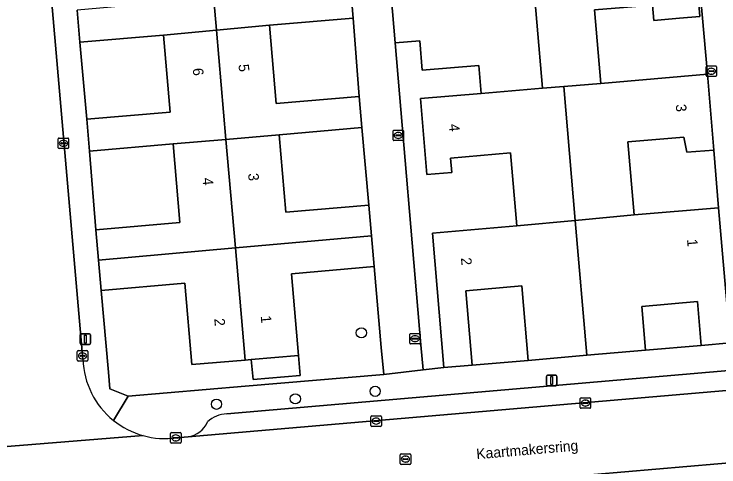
# Model space of a CAD drawing. Extents: x 162989 to 165008, y 383432 to 384338.
# Drawn here: x 164115.4 to 164183.1, y 383839.9 to 383883.4 of the extents above; entities that cross this region are included whole.
import ezdxf

# ---------------------------------------------------------------- set-up
doc = ezdxf.new("R2010")
doc.units = 0
for name, color, linetype in [('IMGEO_Boom', 7, 'Continuous'), ('IMGEO_Erf', 7, 'Continuous'), ('IMGEO_Kolk', 7, 'Continuous'), ('IMGEO_Lichtmast', 7, 'Continuous'), ('IMGEO_Openbare_ruimte_label', 7, 'Continuous'), ('IMGEO_Pand', 7, 'Continuous'), ('IMGEO_Pand_nummerreeks', 7, 'Continuous'), ('IMGEO_Parkeervlak_open', 7, 'Continuous'), ('IMGEO_Rijbaan_lokaal_open', 7, 'Continuous'), ('IMGEO_Rioolput', 7, 'Continuous'), ('IMGEO_Voetpad_open', 7, 'Continuous')]:
    doc.layers.add(name, color=color, linetype=linetype)

msp = doc.modelspace()

# ---------------------------------------------------------------- linework, layer by layer
at = {"layer": 'IMGEO_Boom'}
for centre in [(164148.734, 383852.78), (164150.064, 383847.167), (164142.396, 383846.445), (164134.828, 383845.927)]:
    msp.add_circle(centre, 0.489, dxfattribs=at)
at = {"layer": 'IMGEO_Erf'}
for points in [[(164179.056, 383911.836), (164176.897, 383911.65), (164177.168, 383908.486), (164174.612, 383908.267), (164174.491, 383909.681), (164169.015, 383909.212), (164169.612, 383902.232), (164177.634, 383902.919), (164178.252, 383895.702), (164175.715, 383895.485), (164175.587, 383896.987), (164170.073, 383896.515), (164170.678, 383889.445), (164178.66, 383890.128), (164178.972, 383886.479), (164180.935, 383886.647), (164181.235, 383883.14), (164179.272, 383882.972), (164176.812, 383882.762), (164176.685, 383884.243), (164171.126, 383883.768), (164171.73, 383876.716), (164181.954, 383877.591), (164180.315, 383895.895)], [(164147.957, 383882.992), (164139.902, 383882.297), (164140.55, 383874.784), (164148.537, 383875.473)], [(164122.37, 383873.277), (164130.376, 383873.968), (164129.738, 383881.363), (164121.719, 383880.671)], [(164163.053, 383870.05), (164157.3, 383869.558), (164157.418, 383868.178), (164155.024, 383867.973), (164154.4, 383875.267), (164160.235, 383875.766), (164160.005, 383878.451), (164154.575, 383877.985), (164154.334, 383880.799), (164151.989, 383880.599), (164154.454, 383851.639), (164154.659, 383849.231), (164156.662, 383849.44), (164155.557, 383862.355), (164163.652, 383863.048)], [(164148.795, 383872.473), (164140.832, 383871.786), (164141.473, 383864.355), (164149.458, 383865.044)], [(164182.576, 383870.326), (164179.993, 383870.105), (164179.703, 383871.57), (164174.323, 383871.11), (164174.923, 383864.095), (164183.023, 383864.788)], [(164123.25, 383862.671), (164131.31, 383863.367), (164130.659, 383870.915), (164122.633, 383870.223)], [(164131.786, 383857.552), (164123.751, 383856.859), (164124.453, 383848.999), (164124.596, 383847.392), (164126.359, 383846.7), (164137.594, 383847.655), (164150.877, 383848.789), (164150.649, 383851.383), (164149.968, 383859.134), (164142.015, 383858.448), (164142.691, 383850.611), (164142.858, 383848.684), (164138.339, 383848.293), (164138.172, 383850.221), (164137.575, 383850.169), (164132.461, 383849.728)], [(164164.758, 383850.14), (164164.147, 383857.283), (164158.755, 383856.822), (164159.367, 383849.672)], [(164180.989, 383855.775), (164175.652, 383855.319), (164176.012, 383851.103), (164181.349, 383851.573)]]:
    msp.add_lwpolyline(points, close=True, dxfattribs=at)
at = {"layer": 'IMGEO_Kolk'}
for p, q in [((164181.829, 383877.466), (164181.829, 383878.318)), ((164181.904, 383878.392), (164182.756, 383878.392)), ((164182.83, 383878.318), (164182.83, 383877.466)), ((164182.088, 383877.886), (164182.088, 383877.898)), ((164182.526, 383877.849), (164182.128, 383877.849)), ((164182.131, 383877.935), (164182.529, 383877.935)), ((164182.34, 383877.612), (164182.315, 383877.612)), ((164182.317, 383878.172), (164182.342, 383878.172)), ((164182.572, 383877.898), (164182.572, 383877.886)), ((164182.756, 383877.392), (164181.904, 383877.392)), ((164151.856, 383872.227), (164152.708, 383872.227)), ((164151.781, 383871.301), (164151.781, 383872.153)), ((164152.04, 383871.721), (164152.04, 383871.733)), ((164152.478, 383871.684), (164152.08, 383871.684)), ((164152.083, 383871.77), (164152.481, 383871.77)), ((164152.269, 383872.007), (164152.294, 383872.007)), ((164152.524, 383871.733), (164152.524, 383871.721)), ((164152.782, 383872.153), (164152.782, 383871.301)), ((164119.635, 383870.547), (164119.635, 383871.399)), ((164119.71, 383871.473), (164120.562, 383871.473)), ((164119.894, 383870.967), (164119.894, 383870.979)), ((164120.332, 383870.93), (164119.934, 383870.93)), ((164119.937, 383871.016), (164120.335, 383871.016)), ((164120.123, 383871.253), (164120.148, 383871.253)), ((164120.378, 383870.979), (164120.378, 383870.967)), ((164120.636, 383871.399), (164120.636, 383870.547)), ((164152.708, 383871.227), (164151.856, 383871.227)), ((164152.292, 383871.447), (164152.267, 383871.447)), ((164120.562, 383870.473), (164119.71, 383870.473)), ((164120.146, 383870.693), (164120.121, 383870.693)), ((164153.383, 383851.791), (164153.383, 383852.643)), ((164153.458, 383852.717), (164154.31, 383852.717)), ((164154.384, 383852.643), (164154.384, 383851.791)), ((164153.642, 383852.211), (164153.642, 383852.223)), ((164154.08, 383852.174), (164153.682, 383852.174)), ((164153.685, 383852.26), (164154.083, 383852.26)), ((164153.894, 383851.937), (164153.869, 383851.937)), ((164153.871, 383852.497), (164153.896, 383852.497)), ((164154.126, 383852.223), (164154.126, 383852.211)), ((164154.31, 383851.717), (164153.458, 383851.717)), ((164121.469, 383850.145), (164121.469, 383850.997)), ((164121.544, 383851.071), (164122.396, 383851.071)), ((164121.728, 383850.565), (164121.728, 383850.577)), ((164122.166, 383850.528), (164121.768, 383850.528)), ((164121.771, 383850.614), (164122.169, 383850.614)), ((164121.957, 383850.851), (164121.982, 383850.851)), ((164122.212, 383850.577), (164122.212, 383850.565)), ((164122.47, 383850.997), (164122.47, 383850.145)), ((164122.396, 383850.071), (164121.544, 383850.071)), ((164121.98, 383850.291), (164121.955, 383850.291)), ((164169.744, 383845.612), (164169.744, 383846.464)), ((164169.819, 383846.538), (164170.671, 383846.538)), ((164170.745, 383846.464), (164170.745, 383845.612)), ((164170.003, 383846.032), (164170.003, 383846.044)), ((164170.441, 383845.995), (164170.043, 383845.995)), ((164170.046, 383846.081), (164170.444, 383846.081)), ((164170.232, 383846.318), (164170.257, 383846.318)), ((164170.487, 383846.044), (164170.487, 383846.032)), ((164170.671, 383845.538), (164169.819, 383845.538)), ((164170.255, 383845.758), (164170.23, 383845.758)), ((164149.656, 383843.881), (164149.656, 383844.733)), ((164149.731, 383844.807), (164150.583, 383844.807)), ((164150.144, 383844.587), (164150.169, 383844.587)), ((164150.657, 383844.733), (164150.657, 383843.881)), ((164150.583, 383843.807), (164149.731, 383843.807)), ((164149.915, 383844.301), (164149.915, 383844.313)), ((164150.353, 383844.264), (164149.955, 383844.264)), ((164149.958, 383844.35), (164150.356, 383844.35)), ((164150.167, 383844.027), (164150.142, 383844.027)), ((164150.399, 383844.313), (164150.399, 383844.301)), ((164130.421, 383842.274), (164130.421, 383843.126)), ((164130.496, 383843.2), (164131.348, 383843.2)), ((164131.422, 383843.126), (164131.422, 383842.274)), ((164130.68, 383842.694), (164130.68, 383842.706)), ((164131.118, 383842.657), (164130.72, 383842.657)), ((164130.723, 383842.743), (164131.121, 383842.743)), ((164130.932, 383842.42), (164130.907, 383842.42)), ((164130.909, 383842.98), (164130.934, 383842.98)), ((164131.164, 383842.706), (164131.164, 383842.694)), ((164131.348, 383842.2), (164130.496, 383842.2))]:
    msp.add_line(p, q, dxfattribs=at)
for points in [[(164181.829, 383877.466), (164181.829, 383878.318)], [(164181.904, 383878.392), (164182.756, 383878.392)], [(164182.83, 383878.318), (164182.83, 383877.466)], [(164182.756, 383877.392), (164181.904, 383877.392)], [(164151.856, 383872.227), (164152.708, 383872.227)], [(164151.781, 383871.301), (164151.781, 383872.153)], [(164152.782, 383872.153), (164152.782, 383871.301)], [(164119.635, 383870.547), (164119.635, 383871.399)], [(164119.71, 383871.473), (164120.562, 383871.473)], [(164120.636, 383871.399), (164120.636, 383870.547)], [(164152.708, 383871.227), (164151.856, 383871.227)], [(164120.562, 383870.473), (164119.71, 383870.473)], [(164153.383, 383851.791), (164153.383, 383852.643)], [(164153.458, 383852.717), (164154.31, 383852.717)], [(164154.384, 383852.643), (164154.384, 383851.791)], [(164154.31, 383851.717), (164153.458, 383851.717)], [(164121.469, 383850.145), (164121.469, 383850.997)], [(164121.544, 383851.071), (164122.396, 383851.071)], [(164122.47, 383850.997), (164122.47, 383850.145)], [(164122.396, 383850.071), (164121.544, 383850.071)], [(164169.744, 383845.612), (164169.744, 383846.464)], [(164169.819, 383846.538), (164170.671, 383846.538)], [(164170.745, 383846.464), (164170.745, 383845.612)], [(164170.671, 383845.538), (164169.819, 383845.538)], [(164149.656, 383843.881), (164149.656, 383844.733)], [(164149.731, 383844.807), (164150.583, 383844.807)], [(164150.657, 383844.733), (164150.657, 383843.881)], [(164150.583, 383843.807), (164149.731, 383843.807)], [(164130.421, 383842.274), (164130.421, 383843.126)], [(164130.496, 383843.2), (164131.348, 383843.2)], [(164131.422, 383843.126), (164131.422, 383842.274)], [(164131.348, 383842.2), (164130.496, 383842.2)]]:
    msp.add_lwpolyline(points, dxfattribs=at)
for centre, radius, start, end in [((164181.906, 383878.316), 0.0765, 91.55205, 178.44795), ((164181.906, 383878.316), 0.0765, 91.55205, 178.44795), ((164182.754, 383878.316), 0.0765, 1.55205, 88.44795), ((164182.754, 383878.316), 0.0765, 1.55205, 88.44795), ((164182.128, 383877.895), 0.0403, 85.87752, 175.75265), ((164182.125, 383877.885), 0.0366, 178.93798, 274.71019), ((164182.529, 383877.892), 0.043, 264.86636, 352.45326), ((164182.533, 383877.897), 0.0386, 1.73085, 96.63898), ((164181.906, 383877.468), 0.0765, 181.55205, 268.44795), ((164181.906, 383877.468), 0.0765, 181.55205, 268.44795), ((164182.754, 383877.468), 0.0765, 271.55205, 358.44795), ((164182.754, 383877.468), 0.0765, 271.55205, 358.44795), ((164151.858, 383872.151), 0.0765, 91.55205, 178.44795), ((164151.858, 383872.151), 0.0765, 91.55205, 178.44795), ((164152.706, 383872.151), 0.0765, 1.55205, 88.44795), ((164152.706, 383872.151), 0.0765, 1.55205, 88.44795), ((164152.08, 383871.73), 0.0403, 85.87752, 175.75265), ((164152.077, 383871.72), 0.0366, 178.93798, 274.71019), ((164152.481, 383871.727), 0.043, 264.86636, 352.45326), ((164152.485, 383871.732), 0.0386, 1.73085, 96.63898), ((164119.712, 383871.397), 0.0765, 91.55205, 178.44795), ((164119.712, 383871.397), 0.0765, 91.55205, 178.44795), ((164119.934, 383870.976), 0.0403, 85.87752, 175.75265), ((164119.931, 383870.966), 0.0366, 178.93798, 274.71019), ((164120.335, 383870.973), 0.043, 264.86636, 352.45326), ((164120.339, 383870.978), 0.0386, 1.73085, 96.63898), ((164120.56, 383871.397), 0.0765, 1.55205, 88.44795), ((164120.56, 383871.397), 0.0765, 1.55205, 88.44795), ((164151.858, 383871.303), 0.0765, 181.55205, 268.44795), ((164151.858, 383871.303), 0.0765, 181.55205, 268.44795), ((164152.706, 383871.303), 0.0765, 271.55205, 358.44795), ((164152.706, 383871.303), 0.0765, 271.55205, 358.44795), ((164119.712, 383870.549), 0.0765, 181.55205, 268.44795), ((164119.712, 383870.549), 0.0765, 181.55205, 268.44795), ((164120.56, 383870.549), 0.0765, 271.55205, 358.44795), ((164120.56, 383870.549), 0.0765, 271.55205, 358.44795), ((164153.46, 383852.641), 0.0765, 91.55205, 178.44795), ((164153.46, 383852.641), 0.0765, 91.55205, 178.44795), ((164154.308, 383852.641), 0.0765, 1.55205, 88.44795), ((164154.308, 383852.641), 0.0765, 1.55205, 88.44795), ((164153.682, 383852.22), 0.0403, 85.87752, 175.75265), ((164153.679, 383852.21), 0.0366, 178.93798, 274.71019), ((164154.083, 383852.217), 0.043, 264.86636, 352.45326), ((164154.087, 383852.222), 0.0386, 1.73085, 96.63898), ((164153.46, 383851.793), 0.0765, 181.55205, 268.44795), ((164153.46, 383851.793), 0.0765, 181.55205, 268.44795), ((164154.308, 383851.793), 0.0765, 271.55205, 358.44795), ((164154.308, 383851.793), 0.0765, 271.55205, 358.44795), ((164121.546, 383850.995), 0.0765, 91.55205, 178.44795), ((164121.546, 383850.995), 0.0765, 91.55205, 178.44795), ((164121.768, 383850.574), 0.0403, 85.87752, 175.75265), ((164121.765, 383850.564), 0.0366, 178.93798, 274.71019), ((164122.169, 383850.571), 0.043, 264.86636, 352.45326), ((164122.173, 383850.576), 0.0386, 1.73085, 96.63898), ((164122.394, 383850.995), 0.0765, 1.55205, 88.44795), ((164122.394, 383850.995), 0.0765, 1.55205, 88.44795), ((164121.546, 383850.147), 0.0765, 181.55205, 268.44795), ((164121.546, 383850.147), 0.0765, 181.55205, 268.44795), ((164122.394, 383850.147), 0.0765, 271.55205, 358.44795), ((164122.394, 383850.147), 0.0765, 271.55205, 358.44795), ((164169.821, 383846.462), 0.0765, 91.55205, 178.44795), ((164169.821, 383846.462), 0.0765, 91.55205, 178.44795), ((164170.669, 383846.462), 0.0765, 1.55205, 88.44795), ((164170.669, 383846.462), 0.0765, 1.55205, 88.44795), ((164170.043, 383846.041), 0.0403, 85.87752, 175.75265), ((164170.04, 383846.031), 0.0366, 178.93798, 274.71019), ((164170.444, 383846.038), 0.043, 264.86636, 352.45326), ((164170.448, 383846.043), 0.0386, 1.73085, 96.63898), ((164169.821, 383845.614), 0.0765, 181.55205, 268.44795), ((164169.821, 383845.614), 0.0765, 181.55205, 268.44795), ((164170.669, 383845.614), 0.0765, 271.55205, 358.44795), ((164170.669, 383845.614), 0.0765, 271.55205, 358.44795), ((164149.733, 383844.731), 0.0765, 91.55205, 178.44795), ((164149.733, 383844.731), 0.0765, 91.55205, 178.44795), ((164150.581, 383844.731), 0.0765, 1.55205, 88.44795), ((164150.581, 383844.731), 0.0765, 1.55205, 88.44795), ((164149.733, 383843.883), 0.0765, 181.55205, 268.44795), ((164149.733, 383843.883), 0.0765, 181.55205, 268.44795), ((164149.955, 383844.31), 0.0403, 85.87752, 175.75265), ((164149.952, 383844.3), 0.0366, 178.93798, 274.71019), ((164150.356, 383844.307), 0.043, 264.86636, 352.45326), ((164150.36, 383844.312), 0.0386, 1.73085, 96.63898), ((164150.581, 383843.883), 0.0765, 271.55205, 358.44795), ((164150.581, 383843.883), 0.0765, 271.55205, 358.44795), ((164130.498, 383843.124), 0.0765, 91.55205, 178.44795), ((164130.498, 383843.124), 0.0765, 91.55205, 178.44795), ((164131.346, 383843.124), 0.0765, 1.55205, 88.44795), ((164131.346, 383843.124), 0.0765, 1.55205, 88.44795), ((164130.72, 383842.703), 0.0403, 85.87752, 175.75265), ((164130.717, 383842.693), 0.0366, 178.93798, 274.71019), ((164131.121, 383842.7), 0.043, 264.86636, 352.45326), ((164131.125, 383842.705), 0.0386, 1.73085, 96.63898), ((164130.498, 383842.276), 0.0765, 181.55205, 268.44795), ((164130.498, 383842.276), 0.0765, 181.55205, 268.44795), ((164131.346, 383842.276), 0.0765, 271.55205, 358.44795), ((164131.346, 383842.276), 0.0765, 271.55205, 358.44795)]:
    msp.add_arc(centre, radius, start, end, dxfattribs=at)
for centre, major_axis, ratio, start_param, end_param in [((164182.316, 383877.892), (-0.387, 0.002), 0.722429, 4.712389, 7.853982), ((164182.341, 383877.892), (-0.39, 0.002), 0.717154, 1.570796, 4.712389), ((164152.268, 383871.727), (-0.387, 0.002), 0.722429, 4.712389, 7.853982), ((164152.293, 383871.727), (-0.39, 0.002), 0.717154, 1.570796, 4.712389), ((164120.122, 383870.973), (-0.387, 0.002), 0.722429, 4.712389, 7.853982), ((164120.147, 383870.973), (-0.39, 0.002), 0.717154, 1.570796, 4.712389), ((164153.87, 383852.217), (-0.387, 0.002), 0.722429, 4.712389, 7.853982), ((164153.895, 383852.217), (-0.39, 0.002), 0.717154, 1.570796, 4.712389), ((164121.956, 383850.571), (-0.387, 0.002), 0.722429, 4.712389, 7.853982), ((164121.981, 383850.571), (-0.39, 0.002), 0.717154, 1.570796, 4.712389), ((164170.231, 383846.038), (-0.387, 0.002), 0.722429, 4.712389, 7.853982), ((164170.256, 383846.038), (-0.39, 0.002), 0.717154, 1.570796, 4.712389), ((164150.143, 383844.307), (-0.387, 0.002), 0.722429, 4.712389, 7.853982), ((164150.168, 383844.307), (-0.39, 0.002), 0.717154, 1.570796, 4.712389), ((164130.908, 383842.7), (-0.387, 0.002), 0.722429, 4.712389, 7.853982), ((164130.933, 383842.7), (-0.39, 0.002), 0.717154, 1.570796, 4.712389)]:
    msp.add_ellipse(centre, major_axis=major_axis, ratio=ratio, start_param=start_param, end_param=end_param, dxfattribs=at)
at = {"layer": 'IMGEO_Lichtmast'}
for p, q in [((164121.749, 383851.777), (164121.749, 383852.577)), ((164121.749, 383852.577), (164121.749, 383851.777)), ((164121.849, 383852.677), (164122.639, 383852.677)), ((164122.639, 383852.677), (164121.849, 383852.677)), ((164122.739, 383852.577), (164122.739, 383851.777)), ((164122.739, 383851.777), (164122.739, 383852.577)), ((164122.639, 383851.677), (164121.849, 383851.677)), ((164121.849, 383851.677), (164122.639, 383851.677)), ((164166.515, 383847.806), (164166.515, 383848.606)), ((164166.515, 383848.606), (164166.515, 383847.806)), ((164166.615, 383848.706), (164167.405, 383848.706)), ((164167.405, 383848.706), (164166.615, 383848.706)), ((164167.505, 383848.606), (164167.505, 383847.806)), ((164167.505, 383847.806), (164167.505, 383848.606)), ((164167.405, 383847.706), (164166.615, 383847.706)), ((164166.615, 383847.706), (164167.405, 383847.706))]:
    msp.add_line(p, q, dxfattribs=at)
for points in [[(164122.169, 383852.552), (164122.319, 383852.552), (164122.319, 383851.802), (164122.169, 383851.802), (164122.169, 383852.552)], [(164166.935, 383848.581), (164167.085, 383848.581), (164167.085, 383847.831), (164166.935, 383847.831), (164166.935, 383848.581)]]:
    msp.add_lwpolyline(points, dxfattribs=at)
for centre, start, end in [((164121.849, 383852.577), 90, 180), ((164121.849, 383852.577), 90, 180), ((164122.639, 383852.577), 0, 90), ((164122.639, 383852.577), 360, 90), ((164121.849, 383851.777), 180, 270), ((164121.849, 383851.777), 180, 270), ((164122.639, 383851.777), 270, 0), ((164122.639, 383851.777), 270, 0), ((164166.615, 383848.606), 90, 180), ((164166.615, 383848.606), 90, 180), ((164167.405, 383848.606), 0, 90), ((164167.405, 383848.606), 360, 90), ((164166.615, 383847.806), 180, 270), ((164166.615, 383847.806), 180, 270), ((164167.405, 383847.806), 270, 0), ((164167.405, 383847.806), 270, 0)]:
    msp.add_arc(centre, 0.1, start, end, dxfattribs=at)
at = {"layer": 'IMGEO_Pand'}
for points in [[(164134.82, 383881.83), (164139.902, 383882.297), (164147.957, 383882.992), (164147.693, 383886.054), (164139.628, 383885.358), (164138.984, 383892.821), (164133.901, 383892.386)], [(164134.82, 383881.83), (164133.901, 383892.386), (164128.777, 383891.948), (164129.424, 383884.44), (164121.454, 383883.752), (164121.719, 383880.671), (164129.738, 383881.363)], [(164168.156, 383876.421), (164171.73, 383876.716), (164171.126, 383883.768), (164176.685, 383884.243), (164176.812, 383882.762), (164179.272, 383882.972), (164181.235, 383883.14), (164180.935, 383886.647), (164178.972, 383886.479), (164178.66, 383890.128), (164170.678, 383889.445), (164165.045, 383888.962), (164166.132, 383876.253)], [(164165.045, 383888.962), (164159.206, 383888.462), (164151.374, 383887.792), (164151.989, 383880.599), (164154.334, 383880.799), (164154.575, 383877.985), (164160.005, 383878.451), (164160.235, 383875.766), (164166.132, 383876.253)], [(164134.82, 383881.83), (164129.738, 383881.363), (164130.376, 383873.968), (164122.37, 383873.277), (164122.633, 383870.223), (164130.659, 383870.915), (164135.732, 383871.349)], [(164134.82, 383881.83), (164135.732, 383871.349), (164140.832, 383871.786), (164148.795, 383872.473), (164148.537, 383875.473), (164140.55, 383874.784), (164139.902, 383882.297)], [(164169.266, 383863.57), (164174.923, 383864.095), (164174.323, 383871.11), (164179.703, 383871.57), (164179.993, 383870.105), (164182.576, 383870.326), (164181.954, 383877.591), (164171.73, 383876.716), (164168.156, 383876.421)], [(164169.266, 383863.57), (164168.156, 383876.421), (164166.132, 383876.253), (164160.235, 383875.766), (164154.4, 383875.267), (164155.024, 383867.973), (164157.418, 383868.178), (164157.3, 383869.558), (164163.053, 383870.05), (164163.652, 383863.048)], [(164136.639, 383860.93), (164149.713, 383862.09), (164149.458, 383865.044), (164141.473, 383864.355), (164140.832, 383871.786), (164135.732, 383871.349)], [(164123.5, 383859.765), (164136.639, 383860.93), (164135.732, 383871.349), (164130.659, 383870.915), (164131.31, 383863.367), (164123.25, 383862.671)], [(164183.023, 383864.788), (164174.923, 383864.095), (164169.266, 383863.57), (164170.385, 383850.622), (164176.012, 383851.103), (164175.652, 383855.319), (164180.989, 383855.775), (164181.349, 383851.573), (164184.133, 383851.812), (164183.936, 383854.118)], [(164169.266, 383863.57), (164163.652, 383863.048), (164155.557, 383862.355), (164156.662, 383849.44), (164159.367, 383849.672), (164158.755, 383856.822), (164164.147, 383857.283), (164164.758, 383850.14), (164170.385, 383850.622)], [(164142.015, 383858.448), (164149.968, 383859.134), (164149.713, 383862.09), (164136.639, 383860.93), (164137.575, 383850.169), (164138.172, 383850.221), (164142.691, 383850.611)], [(164123.5, 383859.765), (164123.751, 383856.859), (164131.786, 383857.552), (164132.461, 383849.728), (164137.575, 383850.169), (164136.639, 383860.93)], [(164142.691, 383850.611), (164138.172, 383850.221), (164138.339, 383848.293), (164142.858, 383848.684)]]:
    msp.add_lwpolyline(points, close=True, dxfattribs=at)
at = {"layer": 'IMGEO_Parkeervlak_open'}
for points in [[(164243.692, 383854.328), (164135.825, 383845.001)], [(164132.109, 383842.801), (164184.534, 383847.301), (164200.186, 383848.644), (164205.014, 383849.059), (164222.364, 383850.548), (164247.115, 383852.804)], [(164258.214, 383846.683), (164257.498, 383846.621), (164252.675, 383846.206), (164205.622, 383842.154), (164200.814, 383841.74), (164168.088, 383838.921), (164169.558, 383838.289), (164170.219, 383837.718)]]:
    msp.add_lwpolyline(points, dxfattribs=at)
for centre, radius, start, end in [((164135.893, 383842.207), 2.794, 91.39023, 133.42291), ((164131.709, 383845.246), 2.478, 279.28639, 335.96367)]:
    msp.add_arc(centre, radius, start, end, dxfattribs=at)
at = {"layer": 'IMGEO_Rijbaan_lokaal_open'}
for points in [[(164122.002, 383850.22), (164116.584, 383912.426)], [(164200.814, 383841.74), (164200.186, 383848.644), (164184.534, 383847.301), (164132.109, 383842.801), (164130.978, 383842.704)], [(164127.779, 383842.916), (164110.738, 383841.556)], [(164110.738, 383841.556), (164127.779, 383842.916)], [(164107.798, 383840.684), (164104.917, 383840.416), (164105.622, 383833.417), (164144.669, 383836.867), (164144.747, 383836.874), (164167.848, 383838.9), (164168.088, 383838.921), (164200.814, 383841.74)]]:
    msp.add_lwpolyline(points, dxfattribs=at)
for centre, radius, start, end in [((164129.894, 383850.525), 7.898, 182.21563, 231.04789), ((164129.907, 383850.553), 7.928, 231.10003, 254.42687), ((164129.89, 383850.529), 7.9, 254.50184, 277.91518)]:
    msp.add_arc(centre, radius, start, end, dxfattribs=at)
at = {"layer": 'IMGEO_Rioolput'}
for p, q in [((164152.467, 383840.233), (164152.467, 383841.085)), ((164152.542, 383841.159), (164153.394, 383841.159)), ((164153.468, 383841.085), (164153.468, 383840.233)), ((164152.726, 383840.653), (164152.726, 383840.665)), ((164153.164, 383840.616), (164152.766, 383840.616)), ((164152.769, 383840.702), (164153.167, 383840.702)), ((164152.978, 383840.379), (164152.953, 383840.379)), ((164152.955, 383840.939), (164152.98, 383840.939)), ((164153.21, 383840.665), (164153.21, 383840.653)), ((164153.394, 383840.159), (164152.542, 383840.159))]:
    msp.add_line(p, q, dxfattribs=at)
for points in [[(164152.467, 383840.233), (164152.467, 383841.085)], [(164152.542, 383841.159), (164153.394, 383841.159)], [(164153.468, 383841.085), (164153.468, 383840.233)], [(164153.394, 383840.159), (164152.542, 383840.159)]]:
    msp.add_lwpolyline(points, dxfattribs=at)
for centre, radius, start, end in [((164152.544, 383841.083), 0.0765, 91.55205, 178.44795), ((164152.544, 383841.083), 0.0765, 91.55205, 178.44795), ((164153.392, 383841.083), 0.0765, 1.55205, 88.44795), ((164153.392, 383841.083), 0.0765, 1.55205, 88.44795), ((164152.766, 383840.662), 0.0403, 85.87752, 175.75265), ((164152.763, 383840.652), 0.0366, 178.93798, 274.71019), ((164153.167, 383840.659), 0.043, 264.86636, 352.45326), ((164153.171, 383840.664), 0.0386, 1.73085, 96.63898), ((164152.544, 383840.235), 0.0765, 181.55205, 268.44795), ((164152.544, 383840.235), 0.0765, 181.55205, 268.44795), ((164153.392, 383840.235), 0.0765, 271.55205, 358.44795), ((164153.392, 383840.235), 0.0765, 271.55205, 358.44795)]:
    msp.add_arc(centre, radius, start, end, dxfattribs=at)
for centre, major_axis, ratio, start_param, end_param in [((164152.954, 383840.659), (-0.387, 0.002), 0.722429, 4.712389, 7.853982), ((164152.979, 383840.659), (-0.39, 0.002), 0.717154, 1.570796, 4.712389)]:
    msp.add_ellipse(centre, major_axis=major_axis, ratio=ratio, start_param=start_param, end_param=end_param, dxfattribs=at)
at = {"layer": 'IMGEO_Voetpad_open'}
msp.add_lwpolyline([(164151.374, 383887.792), (164150.904, 383893.302), (164150.285, 383900.539), (164149.835, 383906.094), (164149.208, 383913.422), (164149.034, 383915.454), (164148.804, 383918.144), (164144.711, 383917.794), (164145.774, 383907.331), (164146.046, 383904.175), (164146.704, 383896.588), (164146.97, 383893.51), (164147.693, 383886.054), (164147.957, 383882.992), (164148.537, 383875.473), (164148.795, 383872.473), (164149.458, 383865.044), (164149.713, 383862.09), (164149.968, 383859.134), (164150.649, 383851.383), (164150.877, 383848.789), (164154.659, 383849.231), (164154.454, 383851.639), (164151.989, 383880.599)], close=True, dxfattribs=at)
for points in [[(164116.584, 383912.426), (164122.002, 383850.22)], [(164180.315, 383895.895), (164181.954, 383877.591), (164182.576, 383870.326), (164183.023, 383864.788), (164183.936, 383854.118)], [(164124.929, 383844.383), (164126.359, 383846.7), (164124.596, 383847.392), (164124.453, 383848.999), (164123.751, 383856.859), (164123.5, 383859.765), (164123.25, 383862.671), (164122.633, 383870.223), (164122.37, 383873.277), (164121.719, 383880.671), (164121.454, 383883.752)], [(164135.825, 383845.001), (164243.692, 383854.328)], [(164184.133, 383851.812), (164181.349, 383851.573), (164176.012, 383851.103), (164170.385, 383850.622), (164164.758, 383850.14), (164159.367, 383849.672), (164156.662, 383849.44), (164154.659, 383849.231), (164150.877, 383848.789), (164137.594, 383847.655), (164126.359, 383846.7), (164124.929, 383844.383)], [(164130.978, 383842.704), (164132.109, 383842.801)]]:
    msp.add_lwpolyline(points, dxfattribs=at)
for centre, radius, start, end in [((164129.894, 383850.525), 7.898, 182.21563, 231.04789), ((164135.893, 383842.207), 2.794, 91.39023, 133.42291), ((164129.907, 383850.553), 7.928, 231.10003, 254.42687), ((164131.709, 383845.246), 2.478, 279.28639, 335.96367), ((164129.89, 383850.529), 7.9, 254.50184, 277.91518)]:
    msp.add_arc(centre, radius, start, end, dxfattribs=at)

# ---------------------------------------------------------------- texts
at = {"layer": 'IMGEO_Openbare_ruimte_label'}
msp.add_text('Kaartmakersring', height=1, rotation=4.93499, dxfattribs=at).set_placement((164159.812, 383840.651))
at = {"layer": 'IMGEO_Pand_nummerreeks'}
for s, rotation, p in [('5', 274.92959, (164136.935, 383878.533)), ('6', 274.93096, (164132.544, 383878.157)), ('3', 274.8935, (164178.91, 383874.693)), ('4', 274.88974, (164157.14, 383872.799)), ('4', 274.92945, (164133.472, 383867.632)), ('3', 274.93014, (164137.861, 383868.063)), ('1', 274.88712, (164179.991, 383861.741)), ('2', 274.89028, (164158.291, 383859.964)), ('2', 274.93087, (164134.611, 383854.133)), ('1', 274.92723, (164139.071, 383854.408))]:
    msp.add_text(s, height=1, rotation=rotation, dxfattribs=at).set_placement(p)

doc.saveas('drawing.dxf')
